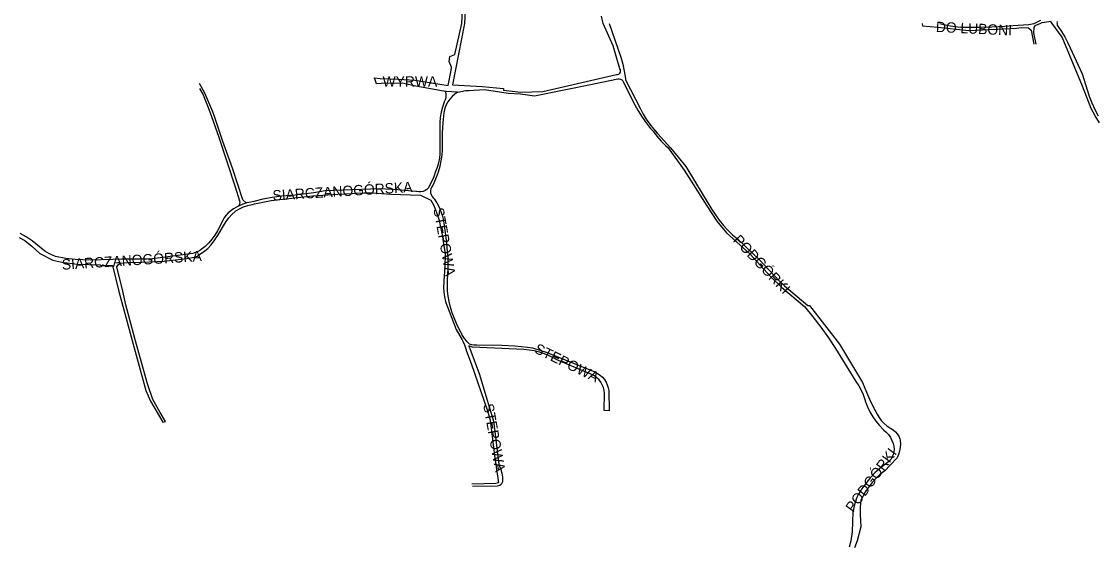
# Model space of a CAD drawing. Extents: x -304109 to -273954, y 21500 to 39796.
# Drawn here: x -292972 to -291935, y 23999 to 24502 of the extents above; entities that cross this region are included whole.
import ezdxf

# ---------------------------------------------------------------- set-up
doc = ezdxf.new("R2010")
doc.units = 0
doc.layers.add('krawedzie_ulic', color=7, linetype='Continuous')
doc.layers.add('nazwy_ulic', color=7, linetype='Continuous')

msp = doc.modelspace()

# ---------------------------------------------------------------- linework, layer by layer
at = {"layer": 'krawedzie_ulic'}
for points in [[(-292550.799, 24433.499), (-292561.993, 24434.271), (-292566.471, 24435.04), (-292592.628, 24439.703), (-292604.382, 24442.211), (-292624.541, 24441.98), (-292629.02, 24441.781), (-292630.945, 24447.333), (-292625.652, 24446.868), (-292608.041, 24446.135), (-292592.008, 24445.15), (-292560.1, 24440.124), (-292556.97, 24454.732), (-292556.863, 24457.888), (-292558.89, 24463.135), (-292558.22, 24468.022), (-292553.636, 24469.849), (-292546.656, 24500), (-292545.791, 24517.655)], [(-292543.247, 24518.049), (-292544.14, 24500), (-292555.67, 24440.577), (-292526.963, 24439.068), (-292506.453, 24437.059), (-292506.659, 24435.531), (-292489.762, 24433.577), (-292468.483, 24434.317), (-292397.343, 24450.68), (-292396.445, 24450.703), (-292395.328, 24451.077), (-292394.399, 24451.802), (-292393.763, 24452.794), (-292393.493, 24453.94), (-292393.619, 24455.112), (-292394.127, 24456.175), (-292400.707, 24478.329), (-292410.439, 24500), (-292411.898, 24506.879)], [(-292404.692, 24500), (-292393.345, 24467.324), (-292391.481, 24460.584), (-292390.005, 24453.749), (-292388.922, 24446.84), (-292388.75, 24445.426), (-292374.34, 24417.612), (-292371.703, 24412.404), (-292368.716, 24407.389), (-292365.392, 24402.591), (-292361.748, 24398.031), (-292357.8, 24393.731), (-292357.532, 24393.46), (-292345.44, 24379.751), (-292330.454, 24361.711), (-292305.327, 24320.392), (-292301.991, 24315.01), (-292298.322, 24309.85), (-292294.334, 24304.931), (-292290.044, 24300.274), (-292285.468, 24295.897), (-292280.626, 24291.818), (-292280.281, 24291.547), (-292259.495, 24271.668), (-292240.542, 24251.434), (-292235.206, 24246.336), (-292212.739, 24227.473), (-292211.263, 24227.421), (-292182.26, 24190.12), (-292160.027, 24153.081), (-292156.299, 24143.861), (-292152.203, 24134.798), (-292147.747, 24125.907), (-292145.928, 24122.518), (-292144.097, 24119.361), (-292141.932, 24116.423), (-292139.459, 24113.74), (-292136.707, 24111.343), (-292133.71, 24109.261), (-292132.411, 24108.501), (-292130.179, 24107.107), (-292128.185, 24105.39), (-292126.473, 24103.392), (-292125.083, 24101.158), (-292124.047, 24098.739), (-292123.674, 24097.494), (-292123.505, 24093.933), (-292123.735, 24090.375), (-292124.362, 24086.865), (-292125.378, 24083.447), (-292126.758, 24080.188), (-292133.302, 24073.128), (-292138.589, 24067.83), (-292142.861, 24064.38), (-292146.87, 24060.629), (-292150.595, 24056.595), (-292154.017, 24052.301), (-292157.118, 24047.77), (-292159.881, 24043.025), (-292161.696, 24039.396), (-292162.236, 24032.731), (-292162.377, 24026.045), (-292162.117, 24019.363), (-292161.587, 24013.736), (-292165.327, 24000), (-292167.634, 23993.51)], [(-292102.376, 24500), (-292102.125, 24497.792), (-292087.416, 24496.451), (-292057.49, 24493.209), (-292011.419, 24495.448), (-292006.887, 24495.952), (-292000, 24495.892), (-291997.15, 24493.401), (-291994.812, 24480.05)], [(-292085.425, 24500), (-292082.853, 24499.285), (-292077.017, 24497.963), (-292071.106, 24497.034), (-292065.146, 24496.501), (-292059.164, 24496.368), (-292047.613, 24496.355), (-292035.155, 24496.726), (-292022.716, 24497.497), (-292014.791, 24497.878), (-292000, 24498.896), (-291994.523, 24500), (-291987.823, 24503.219)], [(-291931.186, 24403.998), (-291935.387, 24410.757), (-291939.243, 24417.719), (-291947.59, 24439.307), (-291967.315, 24486.679), (-291977.141, 24500), (-291978.329, 24501.738), (-291984.522, 24501.039), (-291987.073, 24500.44), (-291988.297, 24500), (-291993.574, 24497.802), (-291994.78, 24495.911), (-291994.894, 24490.878), (-291992.727, 24479.914)], [(-291971.851, 24501.982), (-291972.284, 24501.392), (-291972.351, 24500.661), (-291972.032, 24500), (-291972.131, 24498.383), (-291968.069, 24492.316), (-291964.9, 24487.162), (-291962.079, 24481.81), (-291959.618, 24476.284), (-291959.612, 24476.27), (-291948.139, 24451.3), (-291941.214, 24429.649), (-291938.689, 24423.185), (-291935.795, 24416.878), (-291932.543, 24410.748)], [(-292550.799, 24433.499), (-292550.745, 24433.495), (-292543.106, 24435.319), (-292539.543, 24435.162), (-292524.779, 24436.265), (-292502.184, 24432.777), (-292490.172, 24431.898), (-292476.482, 24430.049), (-292419.502, 24441.541), (-292396.332, 24446.555), (-292394.918, 24446.617), (-292393.543, 24446.282), (-292392.316, 24445.578), (-292391.333, 24444.559), (-292390.672, 24443.308), (-292390.435, 24442.373), (-292379.729, 24421.436), (-292376.458, 24415.399), (-292372.841, 24409.562), (-292368.89, 24403.946), (-292364.619, 24398.57), (-292362.262, 24395.858), (-292358.513, 24391.002), (-292354.456, 24386.4), (-292350.108, 24382.072), (-292347.527, 24379.753), (-292332.038, 24358.301), (-292310.463, 24323.809), (-292300.612, 24309.033), (-292291.469, 24297.822), (-292268.598, 24276.973), (-292248.63, 24255.058), (-292238.313, 24245.118), (-292215.896, 24226.51), (-292207.939, 24216.697), (-292200.297, 24206.638), (-292192.977, 24196.341), (-292185.986, 24185.818), (-292179.332, 24175.079), (-292179.282, 24174.995), (-292166.388, 24154.056), (-292163.741, 24150.029), (-292161.437, 24145.797), (-292159.492, 24141.388), (-292157.919, 24136.833), (-292157.259, 24134.444), (-292155.245, 24129.472), (-292152.867, 24124.664), (-292150.137, 24120.047), (-292147.07, 24115.645), (-292143.684, 24111.485), (-292139.998, 24107.588), (-292139.743, 24107.339), (-292137.269, 24105.185), (-292135.075, 24102.745), (-292133.194, 24100.058), (-292131.653, 24097.161), (-292130.476, 24094.098), (-292129.743, 24091.239), (-292129.582, 24088.618), (-292129.821, 24086.004), (-292130.453, 24083.455), (-292131.465, 24081.033), (-292132.832, 24078.791), (-292134.524, 24076.783), (-292136.5, 24075.055), (-292138.716, 24073.647), (-292138.935, 24073.532), (-292143.618, 24069.789), (-292148.04, 24065.742), (-292152.183, 24061.409), (-292156.028, 24056.81), (-292158.925, 24052.885), (-292161.532, 24049.239), (-292163.804, 24045.375), (-292165.723, 24041.324), (-292167.272, 24037.118), (-292168.441, 24032.791), (-292169.22, 24028.377), (-292169.249, 24028.153), (-292169.943, 24008.909), (-292171.333, 24000), (-292173.063, 23993.904)], [(-292562.925, 24434.431), (-292562.309, 24432.428), (-292562.085, 24430.345), (-292562.259, 24428.257), (-292562.826, 24426.24), (-292563.766, 24424.368), (-292563.945, 24424.091), (-292565.532, 24419.25), (-292566.734, 24414.299), (-292567.544, 24409.269), (-292567.957, 24404.191), (-292568.002, 24402.712), (-292567.89, 24378.733), (-292567.987, 24374.216), (-292568.483, 24369.724), (-292569.374, 24365.295), (-292570.653, 24360.961), (-292572.203, 24356.998), (-292573.937, 24351.868), (-292576.045, 24346.881), (-292578.515, 24342.062), (-292579.051, 24341.121), (-292580.548, 24339.639), (-292582.297, 24338.466), (-292584.237, 24337.645), (-292586.296, 24337.204), (-292588.402, 24337.159), (-292590.478, 24337.512), (-292591.019, 24337.673), (-292608.68, 24339.323), (-292626.189, 24340.31), (-292678.674, 24338.232), (-292689.622, 24336.361), (-292707.696, 24334.09), (-292720.984, 24333.138), (-292729.916, 24331.841), (-292738.782, 24330.15), (-292747.564, 24328.068), (-292750.365, 24327.317), (-292754.286, 24326.517), (-292758.108, 24325.331), (-292761.792, 24323.769), (-292764.117, 24322.547), (-292767.05, 24320.986), (-292769.773, 24319.084), (-292772.249, 24316.868), (-292774.441, 24314.372), (-292776.046, 24312.073), (-292782.583, 24299.708), (-292785.097, 24295.571), (-292787.943, 24291.656), (-292791.103, 24287.989), (-292794.555, 24284.596), (-292798.275, 24281.499), (-292800, 24280.229), (-292806.418, 24277.873), (-292820.913, 24275.811), (-292832.952, 24274.264), (-292845.35, 24272.67), (-292850.964, 24272.381), (-292856.24, 24272.11), (-292874.81, 24272.25), (-292883.91, 24271.85), (-292905.36, 24271.17), (-292919.86, 24271.93), (-292928.859, 24272.932), (-292938.8, 24274.85), (-292944.64, 24277.38), (-292949.26, 24280.14), (-292961.41, 24289.85), (-292967.14, 24293.98), (-292973, 24296.93)], [(-292754.678, 24326.415), (-292758.2, 24329.719), (-292767.822, 24359.208), (-292777.65, 24386.864), (-292785.603, 24409.937), (-292787.249, 24414.477), (-292790.88, 24423.618), (-292794.88, 24432.603), (-292800, 24441.977)], [(-292800, 24437.039), (-292796.511, 24431.027), (-292790.023, 24414.677), (-292781.259, 24390.229), (-292765.611, 24342.252), (-292761.46, 24328.501), (-292761.163, 24327.14), (-292761.263, 24325.75), (-292761.752, 24324.446), (-292762.512, 24323.411)], [(-292550.799, 24433.499), (-292553.562, 24431.631), (-292556.082, 24429.446), (-292558.323, 24426.975), (-292560.252, 24424.254), (-292561.842, 24421.322), (-292563.069, 24418.221), (-292563.917, 24414.995), (-292564.166, 24413.552), (-292565.112, 24403.926), (-292565.659, 24394.27), (-292565.807, 24384.599), (-292565.796, 24383.312), (-292565.774, 24377.946), (-292566.151, 24372.592), (-292566.926, 24367.282), (-292568.094, 24362.044), (-292568.123, 24361.932), (-292569.625, 24356.402), (-292571.509, 24350.99), (-292573.765, 24345.723), (-292574.873, 24343.459), (-292575.929, 24341.903), (-292576.632, 24340.16), (-292576.952, 24338.308), (-292576.874, 24336.429), (-292576.402, 24334.61), (-292575.556, 24332.931), (-292574.375, 24331.468), (-292573.47, 24330.678), (-292570.951, 24326.712), (-292568.779, 24322.547), (-292566.969, 24318.212), (-292565.534, 24313.739), (-292564.484, 24309.16), (-292563.842, 24304.651), (-292561.958, 24290.471), (-292560.471, 24276.243), (-292560.38, 24275.22), (-292560.423, 24263.234), (-292560.826, 24252.004), (-292561.079, 24246.808), (-292560.933, 24241.608), (-292560.387, 24236.434), (-292559.446, 24231.318), (-292558.374, 24227.156), (-292556.363, 24220.643), (-292553.973, 24214.26), (-292551.213, 24208.027), (-292548.093, 24201.967), (-292547.881, 24201.586), (-292546.378, 24198.568), (-292544.528, 24195.749), (-292542.357, 24193.168), (-292539.896, 24190.863), (-292539.551, 24190.58), (-292537.503, 24189.811), (-292535.349, 24189.427), (-292533.161, 24189.441), (-292532.325, 24189.553), (-292508.044, 24189.169), (-292495.695, 24188.394), (-292483.377, 24187.22), (-292478.474, 24186.641), (-292471.439, 24184.488), (-292464.532, 24181.956), (-292462.245, 24181.022), (-292418.345, 24163.254), (-292415.702, 24161.926), (-292413.262, 24160.254), (-292411.069, 24158.268), (-292409.164, 24156.005), (-292407.582, 24153.506), (-292406.351, 24150.817), (-292405.493, 24147.986), (-292405.039, 24145.216), (-292404.563, 24125.869), (-292409.296, 24126.18), (-292409.166, 24142.93), (-292409.435, 24145.327), (-292410.119, 24148.149), (-292411.184, 24150.851), (-292412.61, 24153.38), (-292414.37, 24155.69), (-292416.43, 24157.736), (-292418.751, 24159.481), (-292421.29, 24160.89), (-292423.998, 24161.937), (-292455.637, 24175.21), (-292457.796, 24176.493), (-292462.325, 24178.837), (-292467.024, 24180.819), (-292471.863, 24182.427), (-292476.814, 24183.651), (-292481.845, 24184.483)], [(-292974, 24293.16), (-292968.62, 24290.22), (-292961.867, 24284.774), (-292954.04, 24277.85), (-292941.5, 24271.21), (-292932.69, 24269.51), (-292917.83, 24267.57), (-292895.83, 24266.7), (-292894.98, 24266.17), (-292883.87, 24266.15), (-292877.85, 24241.03), (-292861.072, 24179.555), (-292851.806, 24145.345), (-292847.317, 24134.956), (-292835.372, 24114.728), (-292832.88, 24115.572), (-292837.828, 24124.082), (-292845.119, 24136.64), (-292850.284, 24151.81), (-292862.295, 24195.737), (-292871.045, 24227.998), (-292874.12, 24241.24), (-292879.83, 24264.75), (-292878.52, 24266.91), (-292876.25, 24268.52), (-292869.82, 24269.09), (-292855.57, 24269.34), (-292834.229, 24270.453), (-292812.249, 24272.791), (-292804.709, 24274.091), (-292802.03, 24275.191), (-292800, 24276.615), (-292794.811, 24280.348), (-292792.029, 24282.562), (-292788.847, 24286.131), (-292785.175, 24290.79), (-292781.826, 24295.686), (-292775.751, 24306.217), (-292774.213, 24308.728), (-292771.68, 24312.219), (-292768.835, 24315.461), (-292765.702, 24318.425), (-292764.994, 24318.878), (-292761.304, 24320.952), (-292757.436, 24322.67), (-292753.422, 24324.014), (-292749.3, 24324.974), (-292746.925, 24325.587), (-292738.878, 24327.395), (-292730.752, 24328.811), (-292722.567, 24329.831), (-292690.747, 24333.307), (-292666.565, 24335.112), (-292652.718, 24335.809), (-292649.993, 24336.001), (-292641.275, 24336.35), (-292632.55, 24336.3), (-292623.836, 24335.851), (-292615.152, 24335.002), (-292586.546, 24334.206), (-292576.781, 24329.307)], [(-292576.781, 24329.307), (-292574.232, 24324.678), (-292572.04, 24319.87), (-292570.219, 24314.909), (-292568.777, 24309.826), (-292568.013, 24306.285), (-292565.822, 24295.74)], [(-292565.822, 24295.74), (-292564.024, 24285.121), (-292563.022, 24277.819), (-292563.322, 24264.672), (-292564.021, 24251.541), (-292564.139, 24249.87), (-292564.315, 24245.195), (-292564.091, 24240.521), (-292563.469, 24235.884), (-292562.453, 24231.317), (-292561.051, 24226.853), (-292560.768, 24226.09), (-292552.203, 24204.443), (-292546.418, 24194.325), (-292545.706, 24193.133), (-292544.079, 24189.435), (-292542.826, 24185.594), (-292542.261, 24183.252), (-292537.802, 24171.384), (-292521.896, 24125.647), (-292519.417, 24116.632), (-292515.097, 24082.465), (-292511.477, 24056.14), (-292513.82, 24055.43), (-292537.185, 24054.947)], [(-292481.845, 24184.483), (-292486.926, 24184.919), (-292536.553, 24187.216), (-292539.962, 24188.646), (-292529.727, 24160.683), (-292523.755, 24140.21), (-292516.616, 24117.189)], [(-292516.616, 24117.189), (-292515.66, 24110.977), (-292511.141, 24073.857), (-292510.455, 24072.418), (-292509.124, 24068.961), (-292508.173, 24065.381), (-292507.614, 24061.719), (-292507.452, 24058.019), (-292507.553, 24057.244), (-292508.04, 24055.862), (-292508.881, 24054.662), (-292510.014, 24053.732), (-292511.355, 24053.142), (-292512.806, 24052.934), (-292536.578, 24052.656)]]:
    msp.add_lwpolyline(points, dxfattribs=at)

# ---------------------------------------------------------------- texts
at = {"layer": 'nazwy_ulic'}
for s, rotation, p in [('DO LUBONI', 357.2708, (-292089.45, 24491.785)), ('SIARCZANOGÓRSKA', 3.577456, (-292729.16, 24328.768)), ('STEPOWA', 280.243331, (-292574.329, 24321.084)), ('PODGÓRKI', 313.508939, (-292285.664, 24289.979)), ('SIARCZANOGÓRSKA', 3.577456, (-292932.533, 24262.016)), ('STEPOWA', 333.867828, (-292477.576, 24182.333)), ('STEPOWA', 280.243331, (-292526.27, 24131.846)), ('PODGÓRKI', 53.577592, (-292169.209, 24026.915))]:
    msp.add_text(s, height=10, rotation=rotation, dxfattribs=at).set_placement(p)
msp.add_text('WYRWA', height=10, dxfattribs=at).set_placement((-292623.283, 24438.942))

doc.saveas('drawing.dxf')
